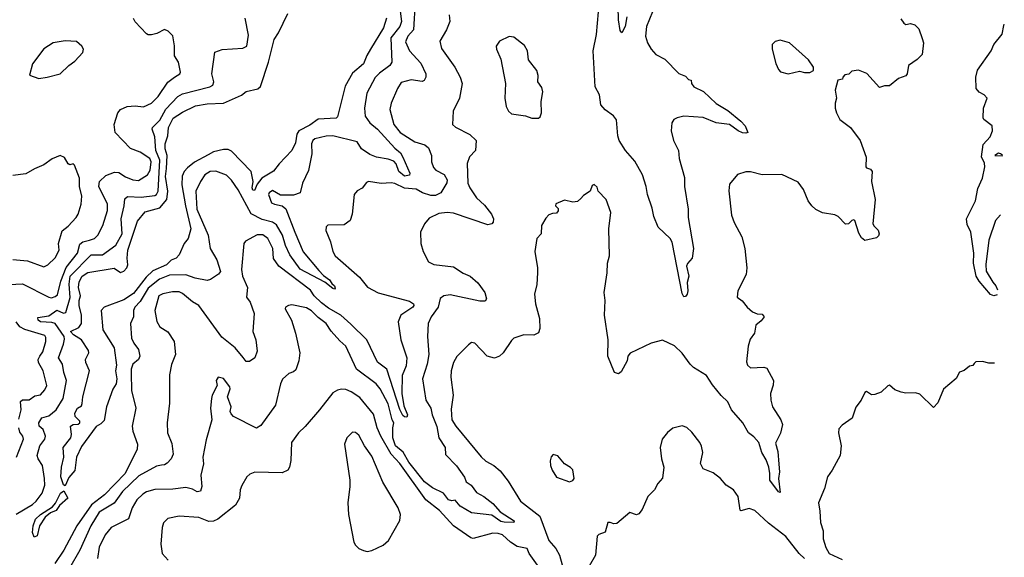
# Model space of a CAD drawing. Extents: x 1552033 to 1694788, y 811965 to 917215.
# Tile 577 of 632: x 1687497 to 1693529, y 874852 to 878146. Entities that reach past the tile are written whole.
import ezdxf

# ---------------------------------------------------------------- set-up
doc = ezdxf.new("R2010")
doc.units = 0

msp = doc.modelspace()

# ---------------------------------------------------------------- linework, layer by layer
at = {"layer": '0CON20XD'}
for points in [[(1689813.8, 878315), (1689835.2, 878135), (1689825.7, 878105), (1689770, 878035), (1689776.4, 877885), (1689764.7, 877865), (1689701.3, 877818.7), (1689675, 877791.9), (1689622.9, 877695), (1689609.2, 877605), (1689613.5, 877555), (1689641.5, 877515), (1689688.7, 877475), (1689795, 877359.2), (1689829.8, 877329.8), (1689845, 877302.9), (1689888.1, 877205), (1689885.8, 877194.2), (1689855, 877186.9), (1689819, 877215), (1689804, 877264), (1689788.8, 877278.8), (1689755, 877292.5), (1689683.3, 877303.3), (1689641.2, 877321.2), (1689590.4, 877355), (1689565, 877398.1), (1689415, 877434.6), (1689375, 877433.5), (1689305, 877415.6), (1689293.3, 877405), (1689285.5, 877385), (1689287.5, 877325), (1689267, 877223), (1689230.6, 877145), (1689215.4, 877084.6), (1689175, 877071.3), (1689095, 877071.1), (1689045, 877098.8), (1689025.5, 877085), (1689022, 877075), (1689039.1, 877025), (1689058, 877015), (1689105, 877006.2), (1689127.9, 876987.9), (1689183.3, 876845), (1689234.7, 876724.7), (1689328.9, 876608.9), (1689358.3, 876578.3), (1689395, 876552.2), (1689408.9, 876528.9), (1689425.8, 876515), (1689429.2, 876500.9), (1689425, 876495.6), (1689415, 876499.7), (1689367, 876537), (1689215, 876618.4), (1689151.2, 876705), (1689125, 876763.3), (1689106.5, 876825), (1689070, 876890), (1689045.5, 876905), (1688982.7, 876922.7), (1688915.8, 876955.8), (1688835, 877104.5), (1688795, 877161.9), (1688763.3, 877193.3), (1688697.7, 877217.7), (1688665, 877216.7), (1688630.4, 877195), (1688603.8, 877155), (1688577.1, 877095), (1688582.9, 876985), (1688652.1, 876825), (1688663.6, 876745), (1688705.2, 876675.2), (1688727.1, 876602.9), (1688715, 876587.3), (1688666.5, 876553.5), (1688645, 876547.6), (1688572.4, 876562.4), (1688515, 876583.5), (1688415, 876580.6), (1688354.5, 876555.5), (1688285, 876500.2), (1688235, 876419.5), (1688202.4, 876385), (1688195.3, 876365), (1688193.7, 876326.3), (1688175.4, 876285), (1688182.9, 876195), (1688196.4, 876165), (1688225.6, 876125), (1688233.1, 876085), (1688225.7, 876065), (1688190.5, 876035), (1688179.5, 876005), (1688179.6, 875979.6), (1688181.8, 875875), (1688208.9, 875765), (1688186.2, 875655), (1688190, 875625), (1688218.9, 875545), (1688216.7, 875515), (1688143.3, 875365), (1688015.9, 875234.1), (1687937.3, 875172.7), (1687847, 875045), (1687767.6, 874895), (1687712.5, 874815)], [(1689920, 878255), (1689909.2, 878085), (1689874.6, 878045), (1689860.2, 878010.2), (1689885.4, 877955), (1689955, 877880.6), (1689985.5, 877815), (1689985.5, 877794.5), (1689975.5, 877774.5), (1689962.5, 877767.5), (1689895, 877777.8), (1689835, 877761.9), (1689811.5, 877725), (1689772.5, 877635), (1689765.5, 877595.5), (1689789.1, 877505), (1689828.2, 877455), (1689917.8, 877397.8), (1689979.2, 877379.2), (1690000.6, 877360.6), (1690019.1, 877315), (1690020.6, 877275), (1690031.3, 877241.3), (1690047.1, 877225), (1690097, 877197), (1690115.5, 877165), (1690114.3, 877145.7), (1690077.5, 877085), (1690045, 877069.8), (1690015, 877069.3), (1689964.9, 877084.9), (1689925, 877107.6), (1689855, 877113.1), (1689795, 877143.1), (1689772.9, 877147.1), (1689711.7, 877141.7), (1689634.4, 877155.6), (1689621.7, 877148.3), (1689595, 877113.8), (1689565, 877096.7), (1689546.7, 877075), (1689533.8, 876955), (1689521.2, 876915), (1689485, 876888.8), (1689385, 876886.7), (1689373.6, 876876.4), (1689373.3, 876855), (1689402, 876785), (1689415.6, 876725), (1689429.5, 876699.5), (1689579.2, 876569.2), (1689628, 876508), (1689693.5, 876473.5), (1689885, 876422.5), (1689910.4, 876405), (1689912.1, 876395), (1689904.6, 876385), (1689832.5, 876335), (1689815.6, 876295), (1689832.7, 876185), (1689868.5, 876075), (1689864.6, 876025), (1689840.5, 875965), (1689837.3, 875855), (1689849.5, 875779.5), (1689871.9, 875725), (1689868.4, 875711.6), (1689855, 875712.4), (1689845, 875720.8), (1689825, 875756.7), (1689746.5, 876005), (1689688.2, 876048.2), (1689622.8, 876185), (1689525, 876281.2), (1689465, 876336.7), (1689389.2, 876379.2), (1689345, 876411.7), (1689301.1, 876455), (1689279.4, 876489.4), (1689085.2, 876635.2), (1689052.4, 876682.4), (1689048.5, 876745), (1689017.5, 876805), (1688987.6, 876827.6), (1688951.7, 876828.3), (1688881.2, 876788.8), (1688871.2, 876775), (1688856.5, 876615), (1688861.2, 876575), (1688893.1, 876505), (1688886.2, 876445), (1688909.1, 876415), (1688934, 876345), (1688924.6, 876235), (1688943.5, 876185), (1688952.5, 876115), (1688937.1, 876075), (1688905, 876052), (1688885, 876052.5), (1688866.4, 876076.4), (1688816.2, 876136.2), (1688735, 876200.4), (1688595, 876394.3), (1688555, 876416.9), (1688495, 876468.7), (1688475, 876478.5), (1688432.3, 876477.7), (1688375, 876467.1), (1688350, 876455), (1688324.3, 876365), (1688337.4, 876297.4), (1688355, 876264), (1688405, 876234), (1688442.5, 876175), (1688451.1, 876095), (1688427.3, 876032.7), (1688415, 875970), (1688414.4, 875795.6), (1688400.6, 875675), (1688401.9, 875615), (1688429.3, 875549.3), (1688438.2, 875485), (1688424.1, 875455.9), (1688400.5, 875429.5), (1688385, 875418.9), (1688365.6, 875415.6), (1688335, 875410), (1688228, 875352), (1688126.4, 875255), (1688076.3, 875183.7), (1687985, 875127.8), (1687932.7, 875045), (1687864.8, 874895), (1687803.1, 874785)], [(1691216.1, 878163.9), (1691206.9, 878105), (1691185, 878066.7), (1691175, 878080), (1691166, 878145), (1691164.1, 878225)], [(1687389.1, 876520.9), (1687515, 876528.1), (1687675.4, 876445.4), (1687692.9, 876442.9), (1687715, 876449.2), (1687728.9, 876461.1), (1687750.2, 876545), (1687782.4, 876627.6), (1687851, 876715), (1687865, 876770.5), (1687884.4, 876785), (1687924, 876795), (1687954.8, 876805.2), (1687975, 876825.7), (1688007.3, 876885), (1688035, 876976.7), (1688034.7, 877015), (1687981.6, 877125), (1687985.5, 877155), (1688025, 877191.8), (1688078.1, 877211.9), (1688105, 877209.3), (1688145, 877184.1), (1688190.8, 877165), (1688225, 877161.6), (1688280.8, 877195), (1688297.4, 877225), (1688302.7, 877275), (1688295, 877296.6), (1688235.3, 877335.3), (1688175, 877357.8), (1688082.2, 877455), (1688076.4, 877505), (1688098.9, 877575), (1688115, 877595.6), (1688155, 877614.4), (1688205, 877618.5), (1688255, 877612.7), (1688305, 877634.6), (1688345, 877675.4), (1688405, 877762.9), (1688445, 877794), (1688479.2, 877815), (1688482.9, 877825), (1688469.4, 877885), (1688445.6, 877925), (1688445.6, 877985.6), (1688435, 878047.5), (1688406.4, 878076.4), (1688385, 878086.7), (1688337.7, 878062.3), (1688305, 878053.3), (1688285, 878053.3), (1688275, 878060), (1688205, 878133.3), (1688193.9, 878153.9)], [(1687475, 875116.2), (1687576.4, 875175), (1687599.1, 875195), (1687635, 875245.8), (1687650.9, 875295), (1687649.2, 875335), (1687637.7, 875415), (1687610.5, 875455), (1687603.9, 875475), (1687621.5, 875535), (1687651.2, 875575), (1687655.7, 875595), (1687640, 875635), (1687616.2, 875656.2), (1687613.5, 875675), (1687633.7, 875706.4), (1687675, 875718.5), (1687719.8, 875755), (1687763.2, 875825), (1687784.8, 875934.8), (1687767.1, 875985), (1687760.3, 876035), (1687734.6, 876075), (1687765, 876158), (1687771.7, 876188.3), (1687769.1, 876205), (1687715, 876284.1), (1687695, 876291), (1687623.9, 876293.9), (1687609.8, 876305), (1687607.7, 876322.3), (1687675, 876332.1), (1687725, 876366.9), (1687765, 876348.9), (1687778.9, 876351.1), (1687806.5, 876443.5), (1687800.8, 876525), (1687806.1, 876575), (1687934.8, 876705.2), (1688005, 876706.3), (1688086.6, 876765), (1688124.2, 876835), (1688118.4, 876925), (1688137.4, 877005), (1688140.5, 877049.5), (1688157.3, 877062.7), (1688241.1, 877058.9), (1688325, 877069.4), (1688336.2, 877075), (1688346.4, 877095), (1688356.4, 877285), (1688330.3, 877345), (1688325, 877428.8), (1688308.6, 877475), (1688311.1, 877485), (1688355, 877531.5), (1688392.5, 877597.5), (1688465, 877676.4), (1688495, 877691.1), (1688661.2, 877735), (1688680.6, 877745), (1688685.5, 877765), (1688674.6, 877815.4), (1688692.1, 877947.9), (1688737.4, 877962.6), (1688865, 877972.5), (1688888.8, 877985), (1688898.8, 878051.2), (1688877.8, 878155)], [(1689744.8, 878155.2), (1689725, 878095.5), (1689646.7, 877965), (1689623.3, 877926.7), (1689604.1, 877875), (1689535, 877818.2), (1689491.8, 877738.2), (1689445, 877550), (1689435, 877543.1), (1689325, 877536.5), (1689275, 877500.4), (1689208, 877465), (1689194.8, 877445.2), (1689187.4, 877392.6), (1689164.7, 877345.3), (1689086.9, 877263.1), (1689052.4, 877217.6), (1688980.7, 877175), (1688952.5, 877137.5), (1688935, 877098.6), (1688925, 877102.5), (1688921.6, 877115), (1688927.8, 877155), (1688916, 877215), (1688795, 877340), (1688775, 877350.6), (1688745, 877351.4), (1688685, 877336.9), (1688651.4, 877318.6), (1688567.7, 877272.3), (1688525, 877238.4), (1688504.4, 877215.6), (1688492.7, 877187.3), (1688490.2, 877135), (1688512.2, 877005), (1688545.4, 876865), (1688530, 876805), (1688505.6, 876774.4), (1688474, 876705), (1688455, 876685.8), (1688425, 876672.7), (1688395.5, 876645), (1688312.3, 876607.7), (1688272.1, 876567.9), (1688195, 876469), (1688135, 876430.5), (1688014.4, 876385.6), (1687995.8, 876365), (1688007.5, 876245), (1688075.7, 876135), (1688091.1, 876028.9), (1688084.5, 875995), (1688092.2, 875945), (1688088.7, 875915), (1688068.1, 875881.9), (1688028.6, 875775), (1688015, 875690), (1687995, 875670), (1687965, 875653.3), (1687875, 875530), (1687844.6, 875465), (1687835.4, 875384.6), (1687799.1, 875340.9), (1687775, 875290), (1687765, 875295.8), (1687749.7, 875345), (1687752.5, 875405), (1687767.5, 875465), (1687762.9, 875525), (1687810.9, 875585), (1687814.4, 875605), (1687808.8, 875655), (1687824, 875666), (1687855, 875668.5), (1687865.4, 875675), (1687865, 875687.1), (1687836.2, 875715), (1687834.2, 875735), (1687851.2, 875765), (1687875, 875780.8), (1687880.9, 875795), (1687883.1, 875835), (1687924, 875995), (1687901.4, 876045), (1687900.6, 876065), (1687921.2, 876105), (1687919.5, 876119.5), (1687876.7, 876185), (1687826.8, 876215), (1687807.5, 876235), (1687860.4, 876259.6), (1687875.7, 876284.3), (1687876.2, 876335), (1687862.1, 876395), (1687861.8, 876425), (1687869.8, 876455), (1687857.6, 876505), (1687860.9, 876539.1), (1687880.3, 876575), (1687915, 876597.6), (1688075, 876623.6), (1688115, 876598.1), (1688135, 876605.6), (1688154.5, 876625), (1688160, 876645), (1688155.8, 876685), (1688160, 876735), (1688219.2, 876910.8), (1688265, 876969.4), (1688355, 876993.6), (1688398.5, 877045), (1688403.9, 877095), (1688391.2, 877185), (1688395.8, 877234.2), (1688400.2, 877315), (1688388.7, 877355), (1688389.2, 877385), (1688404.3, 877435), (1688408.8, 877485), (1688438.1, 877541.9), (1688495, 877578.6), (1688575, 877618.4), (1688645, 877631.6), (1688745, 877634.7), (1688856.6, 877683.4), (1688885, 877705.8), (1688955, 877722.5), (1688972.4, 877737.6), (1689021.9, 877885), (1689055.2, 878024.8), (1689082.9, 878065), (1689139.2, 878185)], [(1690128.8, 878175), (1690131.2, 878135), (1690112, 878085), (1690070, 878015), (1690080.7, 877970.7), (1690162.2, 877855), (1690194.6, 877794.6), (1690207.3, 877755), (1690190.5, 877665), (1690152.9, 877585), (1690148, 877505), (1690167.6, 877487.6), (1690255, 877442.5), (1690293.1, 877405), (1690290, 877345), (1690253.1, 877305), (1690238.5, 877265), (1690242.5, 877145), (1690253.9, 877115), (1690296.2, 877055), (1690345, 877008.9), (1690387.5, 876955), (1690399.2, 876925), (1690398, 876905), (1690388.8, 876895), (1690365, 876889.6), (1690155, 876961.1), (1690115, 876964.4), (1690065, 876957.8), (1690005, 876929.2), (1689976.2, 876895), (1689952, 876845), (1689954.1, 876774.1), (1689968.8, 876725), (1690001.5, 876661.5), (1690035, 876645.7), (1690155, 876631.8), (1690213.1, 876593.1), (1690257.5, 876575), (1690304.7, 876534.7), (1690345.6, 876475), (1690355.8, 876435), (1690348.1, 876421.9), (1690315, 876422.2), (1690135, 876459.6), (1690095, 876453.8), (1690072, 876438), (1690060.4, 876385), (1690017.9, 876325), (1690000, 876285), (1689995.6, 876205), (1690004.2, 876095), (1689993.8, 876035), (1689964.6, 875945), (1689985.3, 875815.3), (1690015.3, 875765), (1690023.2, 875725), (1690053.4, 875653.4), (1690065, 875584.4), (1690103.7, 875525), (1690105, 875482.2), (1690172.1, 875412.1), (1690223, 875343), (1690231.9, 875315), (1690263.1, 875293.1), (1690295, 875249.4), (1690340.4, 875225), (1690395, 875181.1), (1690440.3, 875130.3), (1690525.6, 875075), (1690525, 875064.4), (1690465, 875067.4), (1690445, 875072.4), (1690389.3, 875109.3), (1690265, 875125.3), (1690194.9, 875164.9), (1690165, 875203.1), (1690145, 875197.9), (1690125, 875204.3), (1690092.6, 875245), (1690025, 875278.4), (1689978, 875315), (1689880, 875435), (1689846.8, 875496.8), (1689800.2, 875535), (1689783.5, 875585), (1689782.8, 875645), (1689789.3, 875675), (1689778.1, 875695), (1689755, 875793.1), (1689705.3, 875885), (1689680.5, 875915), (1689560.9, 876005), (1689495.4, 876145.4), (1689457.8, 876177.8), (1689405, 876238.1), (1689375, 876285.6), (1689325, 876320.5), (1689285, 876362.3), (1689255, 876381.1), (1689165, 876399.2), (1689143.3, 876395), (1689126, 876385), (1689124.2, 876375), (1689162.2, 876305), (1689186.7, 876225), (1689213.1, 876105), (1689208.1, 876055), (1689188.3, 876001.7), (1689175, 875989.2), (1689145, 875977.5), (1689107.4, 875942.6), (1689094.4, 875915), (1689064.4, 875785), (1688975, 875660), (1688947.5, 875642.5)], [(1692895, 878152.5), (1692912.5, 878125), (1692925, 878117.5), (1692955, 878122.5), (1692980, 878115), (1693005, 878090), (1693025, 878030), (1693033.3, 878005), (1693025, 877932.5), (1692995, 877902.5), (1692942.5, 877865), (1692933.3, 877815), (1692925, 877802.5), (1692880, 877785), (1692825, 877740), (1692795, 877740), (1692765, 877730), (1692687.3, 877817.3), (1692635, 877836.7), (1692595, 877830), (1692576.7, 877813.3), (1692551.7, 877808.3), (1692540, 877795), (1692538.3, 877781.7), (1692510, 877775), (1692492.5, 877715), (1692500, 877665), (1692492.5, 877635), (1692493.3, 877605), (1692500, 877575), (1692521.2, 877535), (1692585.9, 877485.9), (1692646.1, 877406.1), (1692683, 877303), (1692680, 877245), (1692685, 877237.5), (1692709.3, 877229.3), (1692718.8, 877215), (1692716.2, 877155), (1692738, 877045), (1692724.4, 876895), (1692730.6, 876880.6), (1692756.7, 876856.7), (1692762, 876835), (1692758.3, 876821.7), (1692745, 876808.8), (1692675, 876793.3), (1692655, 876810), (1692637.3, 876837.3), (1692612.5, 876915), (1692605, 876920), (1692595, 876916.2), (1692575, 876896), (1692555, 876892.5), (1692510.4, 876940.4), (1692490.9, 876950.9), (1692415, 876962), (1692375, 876982.5), (1692349.4, 877005), (1692326.9, 877036.9), (1692299.5, 877105), (1692265, 877150), (1692165, 877196.7), (1692045, 877196), (1691975, 877213.8), (1691945, 877213.8), (1691895, 877196.7), (1691845, 877137.5), (1691841.7, 877098.3), (1691858.3, 876948.3), (1691874.3, 876904.3), (1691921.2, 876815), (1691938.8, 876745), (1691951.4, 876625), (1691948, 876585), (1691896.2, 876485), (1691892.5, 876445), (1691923.9, 876423.9), (1691953.3, 876385), (1691987, 876357), (1692015, 876343.3), (1692045, 876342.5), (1692057.5, 876325), (1692039.3, 876300.7), (1692007.5, 876275), (1691998, 876225), (1691971.2, 876188.8), (1691959.2, 876145), (1691950.5, 876050.5), (1691955, 876030), (1691975, 876012), (1692055, 876018), (1692075, 876011.2), (1692114.2, 875935), (1692112.7, 875907.3), (1692095.8, 875855), (1692098.6, 875815), (1692109.4, 875775), (1692160.6, 875695), (1692169.4, 875665), (1692157.4, 875612.6), (1692127.9, 875552.1), (1692140.5, 875500.5), (1692148.1, 875421.9), (1692151.3, 875375), (1692144.6, 875335), (1692155, 875250), (1692145, 875252.5), (1692091.8, 875325), (1692093.2, 875365), (1692085.4, 875405), (1692069.9, 875449.9), (1692044, 875495), (1692025, 875555.8), (1691995, 875590), (1691962.5, 875615), (1691926.7, 875675), (1691858, 875755), (1691834.5, 875804.5), (1691795, 875842.5), (1691741.2, 875908.8), (1691704.4, 875965), (1691625, 876015.6), (1691604.4, 876035), (1691555, 876103.8), (1691507.7, 876147.7), (1691435, 876182.5), (1691365, 876163.3), (1691237, 876103), (1691222.5, 876085), (1691217.5, 876055), (1691181.7, 875988.3), (1691165, 875976.7), (1691140, 875985), (1691100, 876085), (1691102, 876185), (1691079.6, 876335), (1691083.5, 876425), (1691077.3, 876475), (1691095.8, 876594.2), (1691098, 876655), (1691111.2, 876698.8), (1691105.7, 876865), (1691117.5, 876965), (1691090, 877045), (1691040, 877095), (1691035, 877120), (1691017, 877137), (1691005, 877130), (1690992.5, 877095), (1690950.7, 877069.3), (1690935, 877050), (1690915, 877032.5), (1690885, 877027.5), (1690835, 877040), (1690781.7, 877018.3), (1690780, 877005), (1690795, 876990), (1690795.9, 876974.1), (1690785, 876960), (1690760.7, 876959.3), (1690739.3, 876950.7), (1690719.5, 876930.5), (1690693.8, 876885), (1690691.2, 876835), (1690665.7, 876805), (1690652.5, 876725), (1690670, 876625), (1690670, 876595), (1690665.9, 876524.1), (1690650, 876465), (1690656, 876405), (1690680.8, 876315), (1690683.8, 876255), (1690675, 876227.5), (1690646.1, 876213.9), (1690585, 876214.2), (1690525, 876194.2), (1690509.4, 876180.6), (1690458.8, 876105), (1690436.7, 876085), (1690405, 876072), (1690361.2, 876085), (1690285, 876164), (1690265, 876168), (1690245.6, 876154.4), (1690175, 876082), (1690154.5, 876045), (1690140, 875995), (1690138.1, 875955), (1690153.1, 875845), (1690141.3, 875758.7), (1690143.8, 875693.8), (1690168.9, 875655), (1690325, 875467.1), (1690351.7, 875441.7), (1690402, 875415), (1690441.3, 875381.3), (1690488.7, 875318.7), (1690565, 875195.8), (1690683.1, 875105), (1690738.9, 874955), (1690780.8, 874905), (1690804.6, 874865), (1690820.5, 874805)], [(1691374.6, 878195), (1691337.1, 878105), (1691330.9, 878045), (1691343.4, 878003.4), (1691365.4, 877965.4), (1691393.6, 877933.6), (1691450, 877905), (1691535, 877815.7), (1691575, 877800), (1691595, 877780), (1691610, 877775), (1691612.5, 877755), (1691626.7, 877735), (1691685.8, 877705.8), (1691763.2, 877633.2), (1691835, 877588.8), (1691915, 877523.8), (1691941.2, 877495), (1691957.5, 877455), (1691945, 877450), (1691925, 877452.9), (1691898.8, 877465), (1691845, 877504.4), (1691763.8, 877513.8), (1691685, 877546.7), (1691565, 877554.3), (1691525.7, 877544.3), (1691505, 877533.8), (1691493.1, 877515), (1691487.8, 877465), (1691502.2, 877405), (1691532.7, 877345), (1691536.2, 877296.2), (1691569.3, 877179.3), (1691569.4, 877125), (1691591.2, 876985), (1691591.2, 876935), (1691625.6, 876745), (1691617.5, 876685), (1691588.1, 876651.9), (1691581.2, 876635), (1691595.4, 876575), (1691586.5, 876535), (1691590.4, 876485), (1691586.1, 876463.9), (1691575, 876450), (1691565, 876447.5), (1691555, 876467.5), (1691494, 876784), (1691482.2, 876805), (1691409.3, 876875), (1691381.1, 876941.1), (1691371, 876991), (1691342.8, 877075), (1691334.7, 877124.7), (1691312.9, 877195), (1691265, 877278.9), (1691207.5, 877345), (1691168.6, 877405), (1691160.5, 877435), (1691153.6, 877533.6), (1691135, 877558.1), (1691084.6, 877594.6), (1691057.5, 877625), (1691048.5, 877685), (1691022.5, 877735), (1691009.6, 877955), (1691031.2, 878055), (1691042.5, 878195)], [(1693486, 876460.8), (1693465, 876453.3), (1693445, 876462.5), (1693374, 876545), (1693356.2, 876575), (1693340.8, 876655), (1693341.9, 876715), (1693323.4, 876843.4), (1693302.1, 876892.1), (1693298.1, 876925), (1693352.8, 877037.2), (1693367.6, 877112.4), (1693396.1, 877176.1), (1693410, 877245), (1693407, 877267), (1693390, 877305), (1693398.3, 877381.7), (1693442.3, 877427.7), (1693455.8, 877464.2), (1693453.8, 877495), (1693404.1, 877534.1), (1693400, 877545), (1693401.2, 877605), (1693423.3, 877665), (1693406.1, 877686.1), (1693375, 877702.5), (1693356.7, 877725), (1693354.2, 877795), (1693365, 877836.7), (1693448, 877955), (1693465, 877993.3), (1693515, 878057.5), (1693525, 878110), (1693528.8, 878118.7)], [(1690635, 877541.9), (1690675, 877542.5), (1690685, 877550), (1690692.9, 877575), (1690692.2, 877645), (1690702.2, 877705), (1690695, 877730), (1690671.8, 877765), (1690674.3, 877805), (1690665.8, 877835), (1690615, 877900), (1690607.5, 877955), (1690589.1, 877989.1), (1690525, 878038.8), (1690495, 878043.8), (1690436.7, 878015), (1690416.2, 877985), (1690418.8, 877965), (1690444.2, 877904.2), (1690473.8, 877755), (1690468.8, 877665), (1690477.5, 877615), (1690492.5, 877585), (1690510, 877570), (1690595, 877558), (1690635, 877541.9)], [(1687615, 877786), (1687665, 877793.8), (1687745, 877814), (1687797.5, 877865), (1687835, 877891.2), (1687883.3, 877945), (1687887.5, 877965), (1687877.5, 877985), (1687845, 878013.3), (1687775.9, 878015.9), (1687702.5, 878005), (1687645, 877968), (1687576, 877875), (1687557, 877807), (1687615, 877786)], [(1692205, 877813.8), (1692275, 877830), (1692305, 877822.5), (1692337, 877823), (1692360, 877835), (1692360, 877855), (1692329.3, 877899.3), (1692213.6, 878003.6), (1692155, 878020), (1692125, 878013.3), (1692106.7, 877995), (1692106.7, 877965), (1692128.3, 877878.3), (1692145, 877840), (1692157, 877827), (1692205, 877813.8)], [(1687455, 876676.9), (1687545, 876668.9), (1687645, 876632), (1687670, 876645), (1687715, 876686.2), (1687739.4, 876735), (1687734.3, 876775.7), (1687757.3, 876852.7), (1687795, 876882), (1687842.5, 876935), (1687855.8, 876955), (1687874.3, 877015.7), (1687878.5, 877065), (1687862.7, 877125), (1687864.4, 877175), (1687833.9, 877253.9), (1687825, 877262.5), (1687805, 877257.5), (1687795, 877262.5), (1687771.7, 877301.7), (1687745, 877313.8), (1687695.8, 877294.2), (1687645, 877256.2), (1687587.3, 877232.7), (1687535, 877202.5), (1687455, 877191.2)], [(1693518.6, 877316), (1693506.2, 877325), (1693492.3, 877327.7), (1693470, 877315), (1693515, 877312), (1693518.5, 877314.1)], [(1693504.8, 876949.5), (1693474.5, 876915), (1693434.7, 876795.3), (1693415.7, 876645.7), (1693418.6, 876605), (1693457.8, 876537.8), (1693477.5, 876515), (1693487.2, 876491.7)], [(1687492.4, 875697.6), (1687506.5, 875755), (1687503, 875807), (1687514, 875816), (1687555, 875817.3), (1687589.2, 875840.9), (1687625, 875847.8), (1687651.5, 875878.5), (1687663.6, 875905), (1687640, 875995), (1687611.7, 876045), (1687611.1, 876065), (1687620.3, 876085), (1687638.8, 876111.2), (1687656.7, 876175), (1687658, 876198), (1687652.1, 876212.1), (1687527.9, 876247.9), (1687497.3, 876265), (1687474.7, 876294.7)], [(1693469, 876041.6), (1693435, 876040.6), (1693395, 876052.5), (1693355, 876050), (1693345, 876040), (1693335, 876027.5), (1693315, 876023.3), (1693283.6, 875996.4), (1693254.1, 875985.9), (1693233, 875947), (1693157, 875883), (1693120.7, 875799.3), (1693095, 875770), (1693011.2, 875851.2), (1692985, 875860), (1692925, 875858), (1692896.4, 875863.6), (1692857.7, 875877.7), (1692826.1, 875906.1), (1692815, 875902.5), (1692775, 875863.3), (1692735, 875850), (1692715, 875847.5), (1692685, 875867.5), (1692675, 875862.5), (1692651.2, 875815), (1692618.3, 875771.7), (1692596.7, 875705), (1692535, 875662.5), (1692515, 875640), (1692513.8, 875615), (1692530, 875535), (1692522.5, 875475), (1692474.6, 875385), (1692445, 875345.8), (1692427.4, 875272.6), (1692390.5, 875185), (1692399.4, 875135), (1692402, 875065), (1692419.2, 875015), (1692420, 874965), (1692435, 874911.2), (1692455.5, 874875.5), (1692535, 874839.4)], [(1688947.5, 875642.5), (1688807.5, 875715), (1688791.7, 875731.7), (1688787.5, 875745), (1688793.3, 875775), (1688770.8, 875835), (1688787.5, 875885), (1688785, 875897.5), (1688745, 875946.7), (1688713.9, 875956.1), (1688700, 875935), (1688706.7, 875905), (1688676.2, 875845), (1688672, 875825), (1688666.7, 875765), (1688673.8, 875695), (1688638.8, 875571.2), (1688618.9, 875465), (1688623.5, 875425), (1688607.8, 875355), (1688613.7, 875286.3), (1688605, 875258), (1688585, 875252.2), (1688555, 875268.9), (1688515, 875280.4), (1688435, 875269.1), (1688325, 875267.2), (1688275, 875253.1), (1688250.8, 875239.2), (1688213.8, 875205), (1688186.9, 875155), (1688163.1, 875086.9), (1688056.9, 875035), (1688020.4, 874989.6), (1687983.2, 874915), (1687973.5, 874845)], [(1690678.6, 874788.6), (1690617.7, 874875), (1690605.8, 874905.8), (1690545, 874918.9), (1690504.6, 874945), (1690455, 874988.7), (1690427.7, 874997.7), (1690395, 874999.1), (1690275, 874968.2), (1690260.3, 874970.3), (1690154.5, 875045), (1690069.7, 875139.7), (1689984.8, 875204.8), (1689825, 875426.6), (1689773.6, 875483.6), (1689709.2, 875595), (1689687.9, 875645), (1689665, 875728.9), (1689581.1, 875831.1), (1689527.5, 875865), (1689495, 875880.4), (1689467.8, 875882.2), (1689443.2, 875876.8), (1689415, 875860), (1689334.2, 875755), (1689245, 875653.1), (1689206, 875614), (1689161.5, 875555), (1689158.5, 875445), (1689150.6, 875405), (1689140, 875385), (1689105, 875370.6), (1688937, 875373), (1688907.9, 875362.1), (1688888, 875345), (1688858.3, 875291.7), (1688848.6, 875265), (1688842.9, 875215), (1688819.1, 875170.9), (1688710, 875085), (1688685, 875074.2), (1688655, 875071.4), (1688595, 875095.8), (1688475, 875103.1), (1688405, 875088.8), (1688377.3, 875062.7), (1688370, 875035), (1688362.3, 874932.3), (1688370, 874875), (1688406.7, 874835)], [(1687478.2, 875465), (1687519.5, 875575), (1687516.4, 875595), (1687498.8, 875618.8), (1687492.1, 875645)], [(1689625, 874888), (1689655, 874894), (1689724.4, 874925.6), (1689755.5, 874954.5), (1689825, 875077.5), (1689830.8, 875115), (1689815.7, 875155), (1689722, 875312), (1689655, 875470.8), (1689608.5, 875535), (1689575, 875600.8), (1689555, 875616), (1689535, 875618), (1689501.2, 875585), (1689487.5, 875545), (1689519.4, 875325), (1689520, 875285), (1689506.9, 875185), (1689511.4, 875115), (1689544, 874945), (1689555, 874926.7), (1689575, 874906.2), (1689602.7, 874892.7), (1689625, 874888)], [(1692304.5, 874845), (1692273.1, 874875), (1692189.9, 874979.9), (1692085, 875061.2), (1691999.8, 875139.8), (1691965, 875150.5), (1691915, 875136.2), (1691910, 875140), (1691898, 875225), (1691870, 875265), (1691824.1, 875294.1), (1691790, 875335), (1691745, 875370), (1691685, 875394), (1691667.7, 875427.7), (1691681.4, 875495), (1691673.6, 875533.6), (1691664.2, 875555), (1691615, 875618), (1691585, 875647.1), (1691555, 875658.1), (1691497.5, 875642.5), (1691465, 875616.2), (1691432.9, 875575), (1691421.4, 875525), (1691429.2, 875455), (1691444, 875405), (1691435, 875337.5), (1691406, 875304), (1691386.2, 875265), (1691344.7, 875225.3), (1691310, 875145), (1691290.8, 875119.2), (1691275, 875112.9), (1691235, 875126.9), (1691155, 875060), (1691137, 875057), (1691115, 875066.2), (1691100, 875065), (1691083, 875007), (1691045, 874992.5), (1691035, 874982.5), (1691024.4, 874865.6), (1690955.6, 874745)], [(1690865, 875313.8), (1690885, 875322.5), (1690893.3, 875335), (1690885, 875387.5), (1690872.3, 875402.3), (1690835, 875423.8), (1690793, 875473), (1690765, 875482.5), (1690752.3, 875467.7), (1690745.9, 875444.1), (1690748, 875415), (1690758.8, 875385), (1690785, 875343.8), (1690865, 875313.8)], [(1687585, 874976.2), (1687575.7, 875005), (1687579.1, 875045), (1687594.7, 875085.3), (1687624.4, 875115), (1687698.5, 875161.5), (1687716.7, 875183.3), (1687748, 875245), (1687768.3, 875258.3), (1687792, 875215), (1687741.2, 875168.8), (1687720.3, 875139.7), (1687685, 875124.3), (1687652.3, 875097.7), (1687618.1, 875045), (1687605, 874983.8), (1687585, 874976.2)]]:
    msp.add_lwpolyline(points, dxfattribs=at)

doc.saveas('drawing.dxf')
